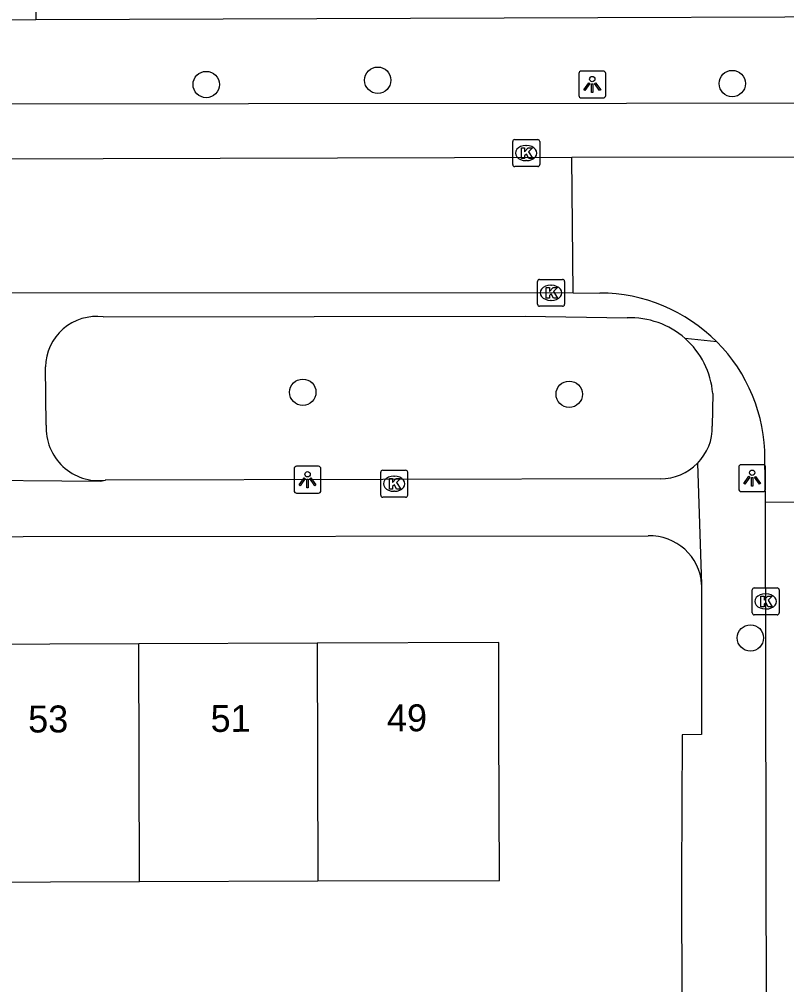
# Model space of a CAD drawing. Extents: x 160732 to 162105, y 387428 to 388479.
# Drawn here: x 161337.61 to 161366.09, y 388051.06 to 388086.9 of the extents above; entities that cross this region are included whole.
import ezdxf

# ---------------------------------------------------------------- set-up
doc = ezdxf.new("R2010")
doc.units = 0
for name, color, linetype in [('IMGEO_Boom', 7, 'Continuous'), ('IMGEO_Kolk', 7, 'Continuous'), ('IMGEO_Lichtpunt', 7, 'Continuous'), ('IMGEO_Pand', 7, 'Continuous'), ('IMGEO_Pand_nummerreeks', 7, 'Continuous'), ('IMGEO_Rijbaan_lokaal_open', 7, 'Continuous'), ('IMGEO_Voetpad_open', 7, 'Continuous')]:
    doc.layers.add(name, color=color, linetype=linetype)

msp = doc.modelspace()

# ---------------------------------------------------------------- linework, layer by layer
at = {"layer": 'IMGEO_Boom'}
for centre in [(161344.546, 388084.476), (161350.912, 388084.636), (161364.072, 388084.512), (161348.13, 388073.051), (161358.02, 388072.977), (161364.744, 388063.93)]:
    msp.add_circle(centre, 0.489, dxfattribs=at)
at = {"layer": 'IMGEO_Kolk'}
for p, q in [((161355.997, 388082.43), (161356.849, 388082.43)), ((161355.922, 388081.504), (161355.922, 388082.356)), ((161356.41, 388082.21), (161356.435, 388082.21)), ((161356.923, 388082.356), (161356.923, 388081.504)), ((161356.849, 388081.43), (161355.997, 388081.43)), ((161356.433, 388081.65), (161356.408, 388081.65)), ((161356.844, 388076.316), (161356.844, 388077.168)), ((161356.919, 388077.242), (161357.771, 388077.242)), ((161357.332, 388077.022), (161357.357, 388077.022)), ((161357.845, 388077.168), (161357.845, 388076.316)), ((161357.355, 388076.462), (161357.33, 388076.462)), ((161357.771, 388076.242), (161356.919, 388076.242)), ((161351.022, 388069.228), (161351.022, 388070.08)), ((161351.097, 388070.154), (161351.949, 388070.154)), ((161351.51, 388069.934), (161351.535, 388069.934)), ((161352.023, 388070.08), (161352.023, 388069.228)), ((161351.949, 388069.154), (161351.097, 388069.154)), ((161351.533, 388069.374), (161351.508, 388069.374)), ((161364.812, 388064.86), (161364.812, 388065.712)), ((161364.887, 388065.786), (161365.739, 388065.786)), ((161365.3, 388065.566), (161365.325, 388065.566)), ((161365.813, 388065.712), (161365.813, 388064.86)), ((161365.323, 388065.006), (161365.298, 388065.006)), ((161365.739, 388064.786), (161364.887, 388064.786))]:
    msp.add_line(p, q, dxfattribs=at)
for points in [[(161355.997, 388082.43), (161356.849, 388082.43)], [(161355.922, 388081.504), (161355.922, 388082.356)], [(161356.243, 388082.13), (161356.366, 388082.13), (161356.366, 388081.979), (161356.496, 388082.13), (161356.66, 388082.13), (161356.514, 388081.979), (161356.667, 388081.73), (161356.515, 388081.73), (161356.43, 388081.894), (161356.366, 388081.827), (161356.366, 388081.73), (161356.243, 388081.73), (161356.243, 388082.13)], [(161356.923, 388082.356), (161356.923, 388081.504)], [(161356.849, 388081.43), (161355.997, 388081.43)], [(161356.844, 388076.316), (161356.844, 388077.168)], [(161356.919, 388077.242), (161357.771, 388077.242)], [(161357.845, 388077.168), (161357.845, 388076.316)], [(161357.165, 388076.942), (161357.288, 388076.942), (161357.288, 388076.791), (161357.418, 388076.942), (161357.582, 388076.942), (161357.436, 388076.791), (161357.589, 388076.542), (161357.437, 388076.542), (161357.352, 388076.706), (161357.288, 388076.639), (161357.288, 388076.542), (161357.165, 388076.542), (161357.165, 388076.942)], [(161357.771, 388076.242), (161356.919, 388076.242)], [(161351.022, 388069.228), (161351.022, 388070.08)], [(161351.097, 388070.154), (161351.949, 388070.154)], [(161351.343, 388069.854), (161351.466, 388069.854), (161351.466, 388069.703), (161351.596, 388069.854), (161351.76, 388069.854), (161351.614, 388069.703), (161351.767, 388069.454), (161351.615, 388069.454), (161351.53, 388069.618), (161351.466, 388069.551), (161351.466, 388069.454), (161351.343, 388069.454), (161351.343, 388069.854)], [(161352.023, 388070.08), (161352.023, 388069.228)], [(161351.949, 388069.154), (161351.097, 388069.154)], [(161364.812, 388064.86), (161364.812, 388065.712)], [(161364.887, 388065.786), (161365.739, 388065.786)], [(161365.813, 388065.712), (161365.813, 388064.86)], [(161365.133, 388065.486), (161365.256, 388065.486), (161365.256, 388065.335), (161365.386, 388065.486), (161365.55, 388065.486), (161365.404, 388065.335), (161365.557, 388065.086), (161365.405, 388065.086), (161365.32, 388065.25), (161365.256, 388065.183), (161365.256, 388065.086), (161365.133, 388065.086), (161365.133, 388065.486)], [(161365.739, 388064.786), (161364.887, 388064.786)]]:
    msp.add_lwpolyline(points, dxfattribs=at)
for centre, start, end in [((161355.999, 388082.354), 91.552, 178.448), ((161355.999, 388082.354), 91.552, 178.448), ((161356.847, 388082.354), 1.552, 88.448), ((161356.847, 388082.354), 1.552, 88.448), ((161355.999, 388081.506), 181.552, 268.448), ((161355.999, 388081.506), 181.552, 268.448), ((161356.847, 388081.506), 271.552, 358.448), ((161356.847, 388081.506), 271.552, 358.448), ((161356.921, 388077.166), 91.552, 178.448), ((161356.921, 388077.166), 91.552, 178.448), ((161357.769, 388077.166), 1.552, 88.448), ((161357.769, 388077.166), 1.552, 88.448), ((161356.921, 388076.318), 181.552, 268.448), ((161356.921, 388076.318), 181.552, 268.448), ((161357.769, 388076.318), 271.552, 358.448), ((161357.769, 388076.318), 271.552, 358.448), ((161351.099, 388070.078), 91.552, 178.448), ((161351.099, 388070.078), 91.552, 178.448), ((161351.947, 388070.078), 1.552, 88.448), ((161351.947, 388070.078), 1.552, 88.448), ((161351.099, 388069.23), 181.552, 268.448), ((161351.099, 388069.23), 181.552, 268.448), ((161351.947, 388069.23), 271.552, 358.448), ((161351.947, 388069.23), 271.552, 358.448), ((161364.889, 388065.71), 91.552, 178.448), ((161364.889, 388065.71), 91.552, 178.448), ((161365.737, 388065.71), 1.552, 88.448), ((161365.737, 388065.71), 1.552, 88.448), ((161364.889, 388064.862), 181.552, 268.448), ((161364.889, 388064.862), 181.552, 268.448), ((161365.737, 388064.862), 271.552, 358.448), ((161365.737, 388064.862), 271.552, 358.448)]:
    msp.add_arc(centre, 0.0765, start, end, dxfattribs=at)
for centre, major_axis, ratio, start_param, end_param in [((161356.409, 388081.93), (-0.387, 0.002), 0.722429, 4.712389, 7.853982), ((161356.434, 388081.93), (-0.39, 0.002), 0.717154, 1.570796, 4.712389), ((161357.331, 388076.742), (-0.387, 0.002), 0.722429, 4.712389, 7.853982), ((161357.356, 388076.742), (-0.39, 0.002), 0.717154, 1.570796, 4.712389), ((161351.509, 388069.654), (-0.387, 0.002), 0.722429, 4.712389, 7.853982), ((161351.534, 388069.654), (-0.39, 0.002), 0.717154, 1.570796, 4.712389), ((161365.299, 388065.286), (-0.387, 0.002), 0.722429, 4.712389, 7.853982), ((161365.324, 388065.286), (-0.39, 0.002), 0.717154, 1.570796, 4.712389)]:
    msp.add_ellipse(centre, major_axis=major_axis, ratio=ratio, start_param=start_param, end_param=end_param, dxfattribs=at)
at = {"layer": 'IMGEO_Lichtpunt'}
for p, q in [((161359.279, 388084.975), (161358.471, 388084.975)), ((161359.279, 388084.975), (161358.471, 388084.975)), ((161358.377, 388084.88), (161358.377, 388084.073)), ((161358.377, 388084.88), (161358.377, 388084.073)), ((161359.373, 388084.073), (161359.373, 388084.88)), ((161359.373, 388084.073), (161359.373, 388084.88)), ((161358.471, 388083.979), (161359.279, 388083.979)), ((161358.471, 388083.979), (161359.279, 388083.979)), ((161348.711, 388070.303), (161347.903, 388070.303)), ((161348.711, 388070.303), (161347.903, 388070.303)), ((161364.311, 388070.266), (161364.311, 388069.459)), ((161364.311, 388070.266), (161364.311, 388069.459)), ((161365.213, 388070.361), (161364.405, 388070.361)), ((161365.213, 388070.361), (161364.405, 388070.361)), ((161365.307, 388069.459), (161365.307, 388070.266)), ((161365.307, 388069.459), (161365.307, 388070.266)), ((161347.809, 388070.208), (161347.809, 388069.401)), ((161347.809, 388070.208), (161347.809, 388069.401)), ((161348.805, 388069.401), (161348.805, 388070.208)), ((161348.805, 388069.401), (161348.805, 388070.208)), ((161347.903, 388069.307), (161348.711, 388069.307)), ((161347.903, 388069.307), (161348.711, 388069.307)), ((161364.405, 388069.365), (161365.213, 388069.365)), ((161364.405, 388069.365), (161365.213, 388069.365))]:
    msp.add_line(p, q, dxfattribs=at)
for points in [[(161358.751, 388084.544), (161358.79, 388084.516), (161358.602, 388084.254), (161358.564, 388084.281), (161358.751, 388084.544)], [(161358.853, 388084.496), (161358.9, 388084.496), (161358.9, 388084.174), (161358.853, 388084.174), (161358.853, 388084.496)], [(161358.963, 388084.516), (161359.001, 388084.543), (161359.188, 388084.281), (161359.149, 388084.253), (161358.963, 388084.516)], [(161348.183, 388069.872), (161348.222, 388069.844), (161348.034, 388069.582), (161347.996, 388069.609), (161348.183, 388069.872)], [(161348.395, 388069.844), (161348.433, 388069.871), (161348.62, 388069.609), (161348.581, 388069.581), (161348.395, 388069.844)], [(161364.685, 388069.93), (161364.724, 388069.902), (161364.536, 388069.64), (161364.498, 388069.667), (161364.685, 388069.93)], [(161364.787, 388069.882), (161364.834, 388069.882), (161364.834, 388069.56), (161364.787, 388069.56), (161364.787, 388069.882)], [(161364.897, 388069.902), (161364.935, 388069.929), (161365.122, 388069.667), (161365.083, 388069.639), (161364.897, 388069.902)], [(161348.285, 388069.824), (161348.332, 388069.824), (161348.332, 388069.502), (161348.285, 388069.502), (161348.285, 388069.824)]]:
    msp.add_lwpolyline(points, dxfattribs=at)
for centre in [(161358.876, 388084.678), (161348.308, 388070.006), (161364.81, 388070.064)]:
    msp.add_circle(centre, 0.0994, dxfattribs=at)
for centre, start, end in [((161358.471, 388084.88), 90, 180), ((161358.471, 388084.88), 90, 180), ((161359.279, 388084.88), 0, 90), ((161359.279, 388084.88), 0, 90), ((161358.471, 388084.073), 180, 270), ((161358.471, 388084.073), 180, 270), ((161359.279, 388084.073), 270, 0), ((161359.279, 388084.073), 270, 360), ((161347.903, 388070.208), 90, 180), ((161347.903, 388070.208), 90, 180), ((161348.711, 388070.208), 0, 90), ((161348.711, 388070.208), 0, 90), ((161364.405, 388070.266), 90, 180), ((161364.405, 388070.266), 90, 180), ((161365.213, 388070.266), 0, 90), ((161365.213, 388070.266), 0, 90), ((161347.903, 388069.401), 180, 270), ((161347.903, 388069.401), 180, 270), ((161348.711, 388069.401), 270, 0), ((161348.711, 388069.401), 270, 360), ((161364.405, 388069.459), 180, 270), ((161364.405, 388069.459), 180, 270), ((161365.213, 388069.459), 270, 0), ((161365.213, 388069.459), 270, 360)]:
    msp.add_arc(centre, 0.0946, start, end, dxfattribs=at)
at = {"layer": 'IMGEO_Pand'}
for points in [[(161342.042, 388063.712), (161335.423, 388063.69)], [(161348.661, 388063.733), (161342.042, 388063.712)], [(161342.071, 388054.886), (161342.042, 388063.712)], [(161348.69, 388054.907), (161355.43, 388054.928), (161355.412, 388060.637), (161355.402, 388063.754), (161348.661, 388063.733)], [(161348.661, 388063.733), (161348.69, 388054.907)], [(161335.452, 388054.864), (161342.071, 388054.886)], [(161342.071, 388054.886), (161348.69, 388054.907)]]:
    msp.add_lwpolyline(points, dxfattribs=at)
at = {"layer": 'IMGEO_Rijbaan_lokaal_open'}
for points in [[(161358.117, 388081.766), (161314.607, 388081.639)], [(161377.283, 388081.778), (161358.117, 388081.766)], [(161358.162, 388076.742), (161358.117, 388081.766)], [(161313.124, 388076.635), (161313.209, 388076.636), (161335.916, 388076.749), (161358.162, 388076.742)], [(161358.162, 388076.742), (161359.156, 388076.734)], [(161365.306, 388068.977), (161365.286, 388070.579)], [(161365.306, 388068.977), (161370.323, 388068.966)], [(161365.556, 387940.151), (161365.306, 388068.977)]]:
    msp.add_lwpolyline(points, dxfattribs=at)
for centre, radius, start, end in [((161359.146, 388070.596), 6.138, 44.865, 89.9028), ((161359.142, 388070.591), 6.144, 359.8869, 44.8747)]:
    msp.add_arc(centre, radius, start, end, dxfattribs=at)
at = {"layer": 'IMGEO_Voetpad_open'}
for points in [[(161338.148, 388106.571), (161338.221, 388086.886)], [(161338.221, 388086.886), (161386.887, 388087.066)], [(161336.918, 388086.881), (161338.221, 388086.886)], [(161388.183, 388083.8), (161318.064, 388083.733)], [(161340.721, 388075.849), (161356.381, 388075.872), (161360.165, 388075.81)], [(161363.496, 388074.926), (161362.32, 388075.047)], [(161338.603, 388071.832), (161338.584, 388073.991)], [(161363.348, 388073.006), (161363.332, 388071.797)], [(161362.781, 388070.412), (161362.935, 388065.915)], [(161334.787, 388069.806), (161334.878, 388069.797), (161340.624, 388069.747), (161340.801, 388069.783)], [(161361.404, 388069.842), (161340.801, 388069.783)], [(161312.979, 388066.148), (161314.543, 388067.671), (161360.945, 388067.721)], [(161362.935, 388065.915), (161362.925, 388060.342), (161362.212, 388060.336), (161362.187, 388055.036), (161362.21, 388045.222)]]:
    msp.add_lwpolyline(points, dxfattribs=at)
for centre, radius, start, end in [((161340.475, 388073.974), 1.891, 82.5209, 179.4894), ((161360.293, 388072.747), 3.066, 48.6102, 92.3958), ((161360.291, 388072.746), 3.068, 4.869, 48.5975), ((161340.567, 388071.735), 1.966, 177.1738, 276.8448), ((161361.418, 388071.756), 1.914, 315.3893, 1.222), ((161361.415, 388071.763), 1.921, 269.6611, 315.3125), ((161361.014, 388065.797), 1.925, 3.5061, 92.044)]:
    msp.add_arc(centre, radius, start, end, dxfattribs=at)

# ---------------------------------------------------------------- texts
at = {"layer": 'IMGEO_Pand_nummerreeks'}
for s, p in [('53', (161337.938, 388060.418)), ('51', (161344.71, 388060.44)), ('49', (161351.257, 388060.46))]:
    msp.add_text(s, height=1, rotation=0.1821, dxfattribs=at).set_placement(p)

doc.saveas('drawing.dxf')
